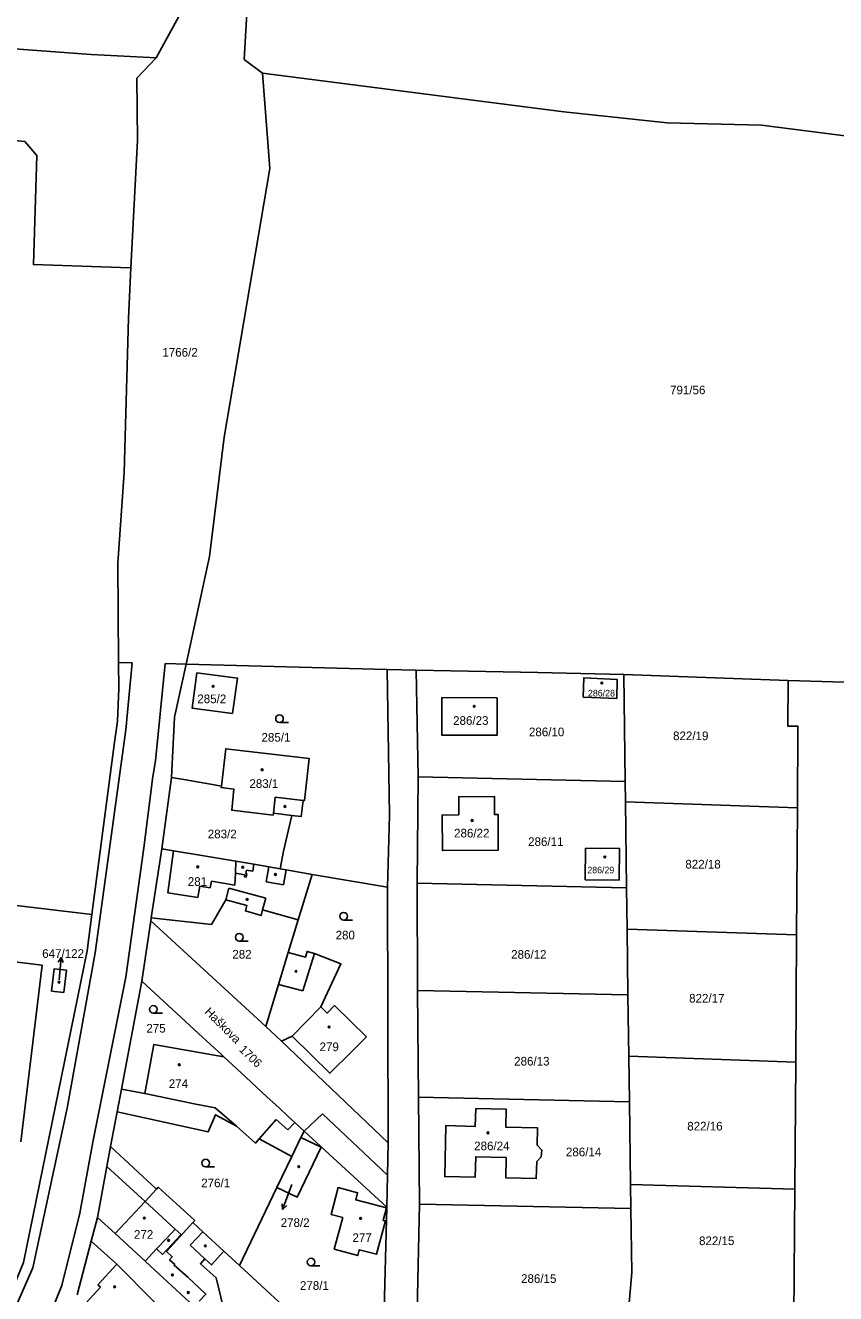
# Model space of a CAD drawing. Extents: x -724107 to -720612, y -1045267 to -1038441.
# Drawn here: x -722605.8 to -722446.5, y -1042119.5 to -1041870.1 of the extents above; entities that cross this region are included whole.
import ezdxf

# ---------------------------------------------------------------- set-up
doc = ezdxf.new("R2010")
doc.units = 0
for name, color, linetype in [('Hranice parcel', 7, 'Continuous'), ('Parcelní čísla', 7, 'Continuous'), ('Pop  PČ popisy', 7, 'Continuous'), ('Vnitřní kresba', 7, 'Continuous'), ('Značky budov', 7, 'Continuous'), ('Značky kultur', 7, 'Continuous')]:
    doc.layers.add(name, color=color, linetype=linetype)

msp = doc.modelspace()

# ---------------------------------------------------------------- linework, layer by layer
at = {"layer": 'Hranice parcel'}
for p, q in [((-722592.72, -1042044.97), (-723004.05, -1041995.81)), ((-722574.23, -1041995.71), (-722534.7, -1041996.78)), ((-722528.99, -1041996.9), (-722534.7, -1041996.78)), ((-722528.99, -1041996.9), (-722528.6, -1042017.89)), ((-722487.9, -1042018.78), (-722488.18, -1041997.78)), ((-722455.86, -1041998.92), (-722488.18, -1041997.78)), ((-722444.86, -1041999.31), (-722455.86, -1041998.92)), ((-722577.07, -1042018.04), (-722578.96, -1042032.06)), ((-722528.6, -1042017.89), (-722528.78, -1042038.83)), ((-722528.6, -1042017.89), (-722487.9, -1042018.78)), ((-722487.85, -1042022.8), (-722487.9, -1042018.78)), ((-722487.62, -1042039.73), (-722487.85, -1042022.8)), ((-722454.03, -1042023.99), (-722487.85, -1042022.8)), ((-722454.03, -1042023.99), (-722454.2, -1042048.99)), ((-722578.96, -1042032.06), (-722581.06, -1042045.64)), ((-722549.44, -1042037.09), (-722552.15, -1042045.99)), ((-722534.63, -1042039.61), (-722549.44, -1042037.09)), ((-722534.48, -1042089.86), (-722534.63, -1042039.61)), ((-722528.78, -1042038.83), (-722487.62, -1042039.73)), ((-722528.78, -1042038.83), (-722528.69, -1042059.89)), ((-722487.51, -1042047.82), (-722487.62, -1042039.73)), ((-722581.15, -1042046.23), (-722582.9, -1042058.08)), ((-722581.06, -1042045.64), (-722581.15, -1042046.23)), ((-722581.15, -1042046.23), (-722558.54, -1042066.97)), ((-722552.15, -1042045.99), (-722554.13, -1042052.43)), ((-722487.34, -1042060.78), (-722487.51, -1042047.82)), ((-722454.2, -1042048.99), (-722487.51, -1042047.82)), ((-722454.2, -1042048.99), (-722454.37, -1042073.99)), ((-722582.9, -1042058.08), (-722586.92, -1042079.28)), ((-722528.69, -1042059.89), (-722487.34, -1042060.78)), ((-722528.69, -1042059.89), (-722528.51, -1042080.89)), ((-722487.18, -1042072.83), (-722487.34, -1042060.78)), ((-722558.54, -1042066.97), (-722555.46, -1042069.9)), ((-722555.46, -1042069.9), (-722534.48, -1042089.86)), ((-722487.06, -1042081.78), (-722487.18, -1042072.83)), ((-722454.37, -1042073.99), (-722487.18, -1042072.83)), ((-722454.37, -1042073.99), (-722454.54, -1042098.99)), ((-722586.92, -1042079.28), (-722587.78, -1042083.79)), ((-722528.51, -1042080.89), (-722487.06, -1042081.78)), ((-722528.51, -1042080.89), (-722528.34, -1042101.89)), ((-722486.84, -1042098.08), (-722487.06, -1042081.78)), ((-722587.78, -1042083.79), (-722589.07, -1042090.57)), ((-722551.63, -1042088.82), (-722551.01, -1042087.54)), ((-722534.73, -1042102.52), (-722551.01, -1042087.54)), ((-722553.43, -1042092.55), (-722551.63, -1042088.82)), ((-722553.43, -1042092.55), (-722556.35, -1042098.63)), ((-722556.35, -1042098.63), (-722563.73, -1042113.95)), ((-722486.78, -1042102.78), (-722486.84, -1042098.08)), ((-722454.54, -1042098.99), (-722486.84, -1042098.08)), ((-722454.54, -1042098.99), (-722454.71, -1042123.99)), ((-722535.7, -1042139.82), (-722534.73, -1042102.52)), ((-722528.34, -1042101.89), (-722528.76, -1042122.89)), ((-722528.34, -1042101.89), (-722486.78, -1042102.78)), ((-722563.73, -1042113.95), (-722566.76, -1042111.16)), ((-722535.7, -1042139.82), (-722563.73, -1042113.95))]:
    msp.add_line(p, q, dxfattribs=at)
for points in [[(-722585.05, -1041917.8), (-722585.24, -1041917.79), (-722604.23, -1041917.18), (-722603.54, -1041895.69), (-722605.94, -1041892.94), (-722695.49, -1041883.93), (-722700.87, -1041887.41), (-722834.34, -1041875.54), (-722832.5, -1041854.85), (-722832.37, -1041853.47)], [(-722832.37, -1041853.47), (-722827.42, -1041854.57), (-722796.56, -1041856.37), (-722760.3, -1041860.25), (-722739.84, -1041862.63), (-722716.35, -1041863.87), (-722701.47, -1041865.02), (-722662.21, -1041870.37), (-722655.45, -1041870.54), (-722616.83, -1041874.08), (-722592.9, -1041875.83), (-722580.09, -1041876.52)], [(-722580.09, -1041876.52), (-722575.26, -1041867.66), (-722562.3, -1041867.74), (-722562.79, -1041876.81), (-722559.17, -1041879.54)], [(-722580.09, -1041876.52), (-722583.87, -1041880.52), (-722583.77, -1041892.78), (-722585.05, -1041917.8)], [(-722559.17, -1041879.54), (-722557.73, -1041898.29), (-722566.73, -1041951.08), (-722569.6, -1041974.59), (-722574.23, -1041995.71)], [(-722559.17, -1041879.54), (-722499.95, -1041887.14), (-722479.65, -1041889.29), (-722461.08, -1041889.78), (-722440.03, -1041892.47)], [(-722587.73, -1042006.94), (-722587.46, -1042000.53), (-722587.49, -1041995.42), (-722587.6, -1041975.87), (-722586.4, -1041958.05), (-722585.55, -1041927.7), (-722585.05, -1041917.8)], [(-722577.07, -1042018.04), (-722576.52, -1042006.17), (-722574.23, -1041995.71)], [(-722565.06, -1042005.47), (-722564.1, -1041998.47), (-722572.08, -1041997.46), (-722573.04, -1042004.39), (-722565.06, -1042005.47)], [(-722534.7, -1041996.78), (-722534.25, -1042025.43), (-722534.63, -1042039.61)], [(-722488.18, -1041997.78), (-722505.03, -1041997.39), (-722528.99, -1041996.9)], [(-722496.12, -1042002.25), (-722496.02, -1041998.43), (-722489.45, -1041998.76), (-722489.55, -1042002.49), (-722496.12, -1042002.25)], [(-722455.86, -1041998.92), (-722455.92, -1042007.92), (-722453.92, -1042007.94), (-722454.03, -1042023.99)], [(-722513.04, -1042002.35), (-722513.06, -1042009.72), (-722523.93, -1042009.73), (-722523.93, -1042002.32), (-722513.04, -1042002.35)], [(-722592.72, -1042044.97), (-722588.27, -1042011.06), (-722587.73, -1042006.94)], [(-722553.43, -1042025.47), (-722551.57, -1042025.68), (-722551.2, -1042022.52), (-722550.94, -1042022.55), (-722550.04, -1042014.27), (-722566.42, -1042012.38), (-722567.28, -1042019.73)], [(-722567.28, -1042019.73), (-722568.33, -1042019.55), (-722574.24, -1042018.46), (-722577.07, -1042018.04)], [(-722567.28, -1042019.73), (-722567.31, -1042020.02), (-722564.81, -1042020.31), (-722565.22, -1042024.46), (-722557.1, -1042025.43), (-722557.06, -1042025.05), (-722553.43, -1042025.47)], [(-722520.58, -1042025.36), (-722520.6, -1042021.82), (-722513.61, -1042021.75), (-722513.59, -1042025.29), (-722512.88, -1042025.29), (-722512.83, -1042032.3), (-722523.81, -1042032.39), (-722523.87, -1042025.4), (-722520.58, -1042025.36)], [(-722555.69, -1042035.98), (-722555.08, -1042032.54), (-722553.43, -1042025.47)], [(-722555.69, -1042035.98), (-722557.97, -1042035.58), (-722560.9, -1042035.06), (-722564.42, -1042034.48), (-722570.75, -1042033.43), (-722576.7, -1042032.45), (-722578.96, -1042032.06)], [(-722495.66, -1042031.95), (-722489, -1042032.01), (-722489.06, -1042038.18), (-722495.73, -1042038.13), (-722495.66, -1042031.95)], [(-722549.44, -1042037.09), (-722554.51, -1042036.19), (-722555.69, -1042035.98)], [(-722581.06, -1042045.64), (-722569.23, -1042046.93), (-722566.43, -1042042.06), (-722562.26, -1042043.21), (-722562.55, -1042044.27), (-722559.46, -1042045.16), (-722559.16, -1042044.06), (-722552.15, -1042045.99)], [(-722614.7, -1042134.22), (-722612.79, -1042129.4), (-722606.15, -1042113.37), (-722593.66, -1042052.11), (-722592.72, -1042044.97)], [(-722628.62, -1042051.79), (-722602.49, -1042054.93), (-722606.67, -1042089.67)], [(-722554.13, -1042052.43), (-722556.06, -1042058.74), (-722558.54, -1042066.97)], [(-722555.46, -1042069.9), (-722553.39, -1042068.86), (-722545.96, -1042076.18), (-722541.69, -1042071.94), (-722538.76, -1042069.03), (-722545.02, -1042062.86), (-722546.46, -1042064.35), (-722547.72, -1042063.13), (-722543.76, -1042054.68), (-722548.98, -1042052.62), (-722550.43, -1042052.23), (-722550.73, -1042053.35), (-722554.13, -1042052.43)], [(-722598.27, -1042060.31), (-722600.66, -1042060.02), (-722600.12, -1042055.64), (-722597.73, -1042055.94), (-722598.27, -1042060.31)], [(-722566.76, -1042072.98), (-722567.21, -1042072.56), (-722571.76, -1042068.36), (-722582.9, -1042058.08)], [(-722566.76, -1042072.98), (-722580.56, -1042070.53), (-722582.33, -1042080.17), (-722586.92, -1042079.28)], [(-722551.01, -1042087.54), (-722552.86, -1042085.83), (-722554.14, -1042084.65), (-722555.93, -1042082.99), (-722558.32, -1042080.79), (-722562.46, -1042076.96), (-722566.76, -1042072.98)], [(-722587.78, -1042083.79), (-722569.89, -1042087.7), (-722568.44, -1042084.35), (-722564.3, -1042086.61), (-722560.56, -1042089.9), (-722559.82, -1042089.06), (-722553.43, -1042092.55)], [(-722517.26, -1042083.11), (-722511.27, -1042083.26), (-722511.37, -1042086.75), (-722505.14, -1042086.89), (-722505.19, -1042090.32), (-722504.3, -1042091.27), (-722504.39, -1042092.63), (-722505.27, -1042093.54), (-722505.36, -1042096.88), (-722511.37, -1042096.71), (-722511.3, -1042092.75), (-722517.28, -1042092.59), (-722517.36, -1042096.58), (-722523.37, -1042096.48), (-722523.15, -1042086.48), (-722517.35, -1042086.62), (-722517.26, -1042083.11)], [(-722551.63, -1042088.82), (-722547.67, -1042090.72), (-722552.37, -1042100.54), (-722556.35, -1042098.63)], [(-722534.48, -1042089.86), (-722534.61, -1042096.23), (-722534.73, -1042102.52)], [(-722589.07, -1042090.57), (-722589.79, -1042094.49), (-722591.63, -1042104.55)], [(-722566.76, -1042111.16), (-722570.9, -1042107.33), (-722572.87, -1042105.52), (-722572.51, -1042105.12), (-722579.68, -1042098.6), (-722580, -1042098.95), (-722589.07, -1042090.57)], [(-722545.08, -1042110.8), (-722540.47, -1042112.02), (-722540.17, -1042110.88), (-722536.79, -1042111.77), (-722535.04, -1042105.22), (-722535.47, -1042105.1), (-722534.82, -1042102.66), (-722540.87, -1042101.05), (-722540.51, -1042099.69), (-722544.33, -1042098.67), (-722545.72, -1042103.93), (-722543.43, -1042104.54), (-722545.08, -1042110.8)], [(-722487.19, -1042122.14), (-722486.61, -1042115.38), (-722486.78, -1042102.78)], [(-722591.63, -1042104.55), (-722592.85, -1042109.2), (-722595.63, -1042119.78)], [(-722568.34, -1042125.99), (-722572.61, -1042122.06), (-722575.32, -1042119.56), (-722576.19, -1042118.76), (-722579.49, -1042115.71), (-722582.29, -1042113.12), (-722588.18, -1042107.69), (-722591.63, -1042104.55)], [(-722568.34, -1042125.99), (-722566.78, -1042122.64), (-722568.3, -1042116.42), (-722571.4, -1042113.65), (-722570.52, -1042112.66), (-722569.24, -1042113.85), (-722566.76, -1042111.16)]]:
    msp.add_lwpolyline(points, dxfattribs=at)
at = {"layer": 'Pop  PČ popisy'}
for p, q in [((-722598.78, -1042053.39), (-722599.36, -1042054.34)), ((-722599.04, -1042056.38), (-722598.78, -1042053.39)), ((-722598.78, -1042053.39), (-722598.37, -1042054.43)), ((-722599.17, -1042057.84), (-722599.04, -1042056.38)), ((-722554.2, -1042100.14), (-722555.23, -1042102.96)), ((-722553.45, -1042098.03), (-722554.2, -1042100.14)), ((-722555.23, -1042102.96), (-722555.35, -1042101.85)), ((-722555.23, -1042102.96), (-722554.41, -1042102.19))]:
    msp.add_line(p, q, dxfattribs=at)
at = {"layer": 'Vnitřní kresba'}
for p, q in [((-722584.81, -1041995.48), (-722587.49, -1041995.42)), ((-722586.07, -1042008.67), (-722584.81, -1041995.48)), ((-722580.25, -1042014.72), (-722578.3, -1041995.62)), ((-722574.23, -1041995.71), (-722578.3, -1041995.62)), ((-722586.07, -1042008.67), (-722592.1, -1042052.49)), ((-722580.75, -1042017.83), (-722580.25, -1042014.72)), ((-722582.49, -1042031.85), (-722580.75, -1042017.83)), ((-722557.06, -1042025.05), (-722556.69, -1042021.92)), ((-722556.69, -1042021.92), (-722551.2, -1042022.52)), ((-722582.49, -1042031.85), (-722586.09, -1042057.3)), ((-722576.7, -1042032.45), (-722577.82, -1042040.7)), ((-722564.42, -1042034.48), (-722564.51, -1042036.83)), ((-722561.1, -1042036.46), (-722560.9, -1042035.06)), ((-722564.6, -1042039.17), (-722564.51, -1042036.83)), ((-722564.51, -1042036.83), (-722562.64, -1042037.13)), ((-722562.64, -1042037.13), (-722562.72, -1042037.58)), ((-722562.42, -1042037.63), (-722562.72, -1042037.58)), ((-722562.45, -1042036.92), (-722562.34, -1042036.25)), ((-722562.3, -1042036.95), (-722562.45, -1042036.92)), ((-722562.42, -1042037.63), (-722562.3, -1042036.95)), ((-722562.34, -1042036.25), (-722561.1, -1042036.46)), ((-722557.97, -1042035.58), (-722558.49, -1042038.53)), ((-722554.51, -1042036.19), (-722555.03, -1042039.15)), ((-722571.89, -1042041.6), (-722571.53, -1042039.4)), ((-722571.53, -1042039.4), (-722569.45, -1042039.73)), ((-722569.45, -1042039.73), (-722569.24, -1042038.4)), ((-722564.6, -1042039.17), (-722569.24, -1042038.4)), ((-722566.43, -1042042.06), (-722565.8, -1042039.77)), ((-722565.8, -1042039.77), (-722558.53, -1042041.77)), ((-722555.03, -1042039.15), (-722558.49, -1042038.53)), ((-722577.82, -1042040.7), (-722571.89, -1042041.6)), ((-722558.53, -1042041.77), (-722559.16, -1042044.06)), ((-722597.6, -1042083.02), (-722592.1, -1042052.49)), ((-722551.29, -1042060), (-722548.98, -1042052.62)), ((-722592.57, -1042089.72), (-722586.09, -1042057.3)), ((-722551.29, -1042060), (-722556.06, -1042058.74)), ((-722547.72, -1042063.13), (-722553.39, -1042068.86)), ((-722572.31, -1042082.24), (-722582.33, -1042080.17)), ((-722572.31, -1042082.24), (-722568.47, -1042082.95)), ((-722597.6, -1042083.02), (-722604.34, -1042114.47)), ((-722568.47, -1042082.95), (-722564.3, -1042086.61)), ((-722559.82, -1042089.06), (-722556.51, -1042085.28)), ((-722556.51, -1042085.28), (-722554.23, -1042087.29)), ((-722547.38, -1042084.18), (-722551.01, -1042087.54)), ((-722534.61, -1042096.23), (-722547.38, -1042084.18)), ((-722554.23, -1042087.29), (-722552.86, -1042085.83)), ((-722595.09, -1042103.71), (-722592.57, -1042089.72)), ((-722582.29, -1042101.38), (-722589.79, -1042094.49)), ((-722582.29, -1042101.38), (-722580, -1042098.95)), ((-722588.18, -1042107.69), (-722582.29, -1042101.38)), ((-722582.29, -1042101.38), (-722576.37, -1042106.82)), ((-722598.67, -1042117.93), (-722595.09, -1042103.71)), ((-722576.37, -1042106.82), (-722578.02, -1042108.58)), ((-722576.37, -1042106.82), (-722575.18, -1042107.91)), ((-722573.38, -1042110.01), (-722570.9, -1042107.33)), ((-722587.82, -1042113.7), (-722592.85, -1042109.2)), ((-722578.02, -1042108.58), (-722580.04, -1042110.72)), ((-722578.88, -1042111.81), (-722575.18, -1042107.91)), ((-722573.38, -1042110.01), (-722570.52, -1042112.66)), ((-722580.04, -1042110.72), (-722582.29, -1042113.12)), ((-722578.88, -1042111.81), (-722580.04, -1042110.72)), ((-722604.34, -1042114.47), (-722611.31, -1042130.23)), ((-722591.58, -1042117.77), (-722587.82, -1042113.7)), ((-722587.82, -1042113.7), (-722580.45, -1042121.18)), ((-722591.58, -1042117.77), (-722591.05, -1042118.26)), ((-722598.67, -1042117.93), (-722604.95, -1042133.39)), ((-722593.89, -1042121.34), (-722591.05, -1042118.26))]:
    msp.add_line(p, q, dxfattribs=at)
for points in [[(-722573.85, -1042116.26), (-722576.58, -1042113.92), (-722576.44, -1042113.78), (-722577.46, -1042112.84), (-722576.93, -1042112.27), (-722578.04, -1042111.24), (-722572.87, -1042105.52)], [(-722571.63, -1042120.99), (-722570.32, -1042119.6), (-722573.85, -1042116.26)]]:
    msp.add_lwpolyline(points, dxfattribs=at)
at = {"layer": 'Značky budov'}
for centre in [(-722568.9, -1042000.1), (-722492.48, -1041999.44), (-722517.56, -1042004.03), (-722559.26, -1042016.5), (-722554.78, -1042023.73), (-722517.98, -1042026.48), (-722571.92, -1042035.58), (-722563.08, -1042035.67), (-722491.88, -1042033.66), (-722556.66, -1042037.09), (-722562.2, -1042042), (-722552.61, -1042056.14), (-722599.2, -1042058.27), (-722546.1, -1042067.09), (-722575.55, -1042074.51), (-722514.87, -1042087.89), (-722552.07, -1042094.55), (-722582.42, -1042104.66), (-722539.91, -1042104.72), (-722577.65, -1042109.04), (-722570.43, -1042110.13), (-722576.9, -1042115.84), (-722588.25, -1042118.18), (-722573.79, -1042119.29)]:
    msp.add_circle(centre, 0.175, dxfattribs=at)
at = {"layer": 'Značky kultur'}
for p, q in [((-722555.85, -1042007.21), (-722554.1, -1042007.21)), ((-722543.23, -1042046.06), (-722541.48, -1042046.06)), ((-722563.75, -1042050.19), (-722562, -1042050.19)), ((-722580.63, -1042064.37), (-722578.88, -1042064.37)), ((-722570.36, -1042094.59), (-722568.61, -1042094.59)), ((-722549.65, -1042114.05), (-722547.9, -1042114.05))]:
    msp.add_line(p, q, dxfattribs=at)
for centre in [(-722555.85, -1042006.46), (-722543.23, -1042045.31), (-722563.75, -1042049.44), (-722580.63, -1042063.62), (-722570.36, -1042093.84), (-722549.65, -1042113.3)]:
    msp.add_circle(centre, 0.75, dxfattribs=at)

# ---------------------------------------------------------------- texts
at = {"layer": 'Parcelní čísla'}
for s, height, p in [('1766/2', 1.7, (-722578.88, -1041935.27)), ('791/56', 1.7, (-722479.07, -1041942.67)), ('285/2', 1.7, (-722572.01, -1042003.41)), ('286/28', 1.299, (-722495.21, -1042002.09)), ('286/23', 1.7, (-722521.72, -1042007.67)), ('285/1', 1.7, (-722559.39, -1042010.98)), ('286/10', 1.7, (-722506.81, -1042009.91)), ('822/19', 1.7, (-722478.48, -1042010.68)), ('283/1', 1.7, (-722561.77, -1042020.07)), ('286/22', 1.7, (-722521.53, -1042029.81)), ('283/2', 1.7, (-722569.95, -1042029.98)), ('286/11', 1.7, (-722506.97, -1042031.49)), ('286/29', 1.29, (-722495.32, -1042036.86)), ('822/18', 1.7, (-722476.06, -1042035.92)), ('281', 1.7, (-722573.88, -1042039.33)), ('280', 1.7, (-722544.82, -1042049.86)), ('647/122', 1.7, (-722602.5, -1042053.49)), ('282', 1.7, (-722565.12, -1042053.63)), ('286/12', 1.7, (-722510.31, -1042053.66)), ('822/17', 1.7, (-722475.32, -1042062.28)), ('275', 1.7, (-722582.03, -1042068.18)), ('279', 1.7, (-722547.97, -1042071.83)), ('286/13', 1.7, (-722509.72, -1042074.66)), ('274', 1.7, (-722577.62, -1042079.07)), ('822/16', 1.7, (-722475.69, -1042087.43)), ('286/24', 1.7, (-722517.58, -1042091.32)), ('286/14', 1.7, (-722499.54, -1042092.5)), ('276/1', 1.7, (-722571.24, -1042098.6)), ('278/2', 1.7, (-722555.62, -1042106.4)), ('272', 1.7, (-722584.46, -1042108.73)), ('277', 1.7, (-722541.5, -1042109.36)), ('822/15', 1.7, (-722473.37, -1042109.97)), ('278/1', 1.7, (-722551.83, -1042118.77)), ('286/15', 1.7, (-722508.36, -1042117.4))]:
    msp.add_text(s, height=height, dxfattribs=at).set_placement(p)
msp.add_text('1706', height=1.7, rotation=316, dxfattribs=at).set_placement((-722563.93, -1042071.68))
at = {"layer": 'Pop  PČ popisy'}
msp.add_text('Haškova', height=1.7, rotation=315, dxfattribs=at).set_placement((-722570.69, -1042064.25))

doc.saveas('drawing.dxf')
